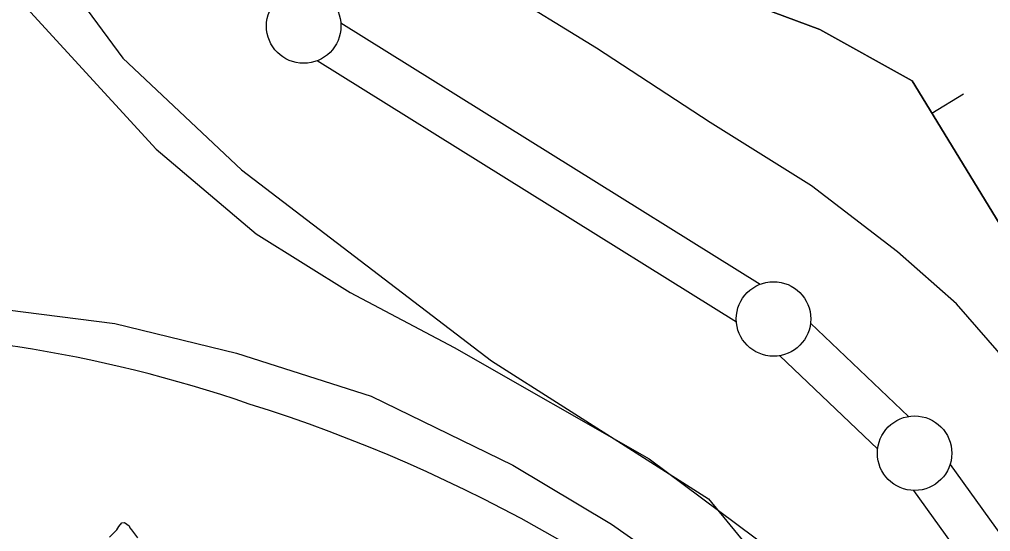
# Model space of a CAD drawing. Extents: x 3250478 to 3288318, y 788638 to 816472.
# Drawn here: x 3272727 to 3273378, y 795586 to 795929 of the extents above; entities that cross this region are included whole.
import ezdxf

# ---------------------------------------------------------------- set-up
doc = ezdxf.new("R2010")
doc.units = 0
for name, color, linetype in [('V-BORW-LINE', 7, 'Continuous'), ('V-LEVE-TOET', 7, 'Continuous'), ('V-ROAD-CNTR', 7, 'Continuous'), ('V-SURV-LINE', 7, 'Continuous'), ('V-TOPO-SHOR', 7, 'Continuous')]:
    doc.layers.add(name, color=color, linetype=linetype)

msp = doc.modelspace()

# ---------------------------------------------------------------- linework, layer by layer
at = {"layer": 'V-BORW-LINE'}
msp.add_line((3273338.85, 795866.57), (3273360.17, 795879.63), dxfattribs=at)
for points in [[(3274058.1, 795369.5), (3273966.67, 795351.46), (3273909.68, 795278.12), (3273963.71, 795181.21), (3274002.69, 795120.13), (3274005.98, 795033.06), (3273977.04, 795006.33), (3273893.22, 795117.04), (3273712.87, 795368.43), (3273545.57, 795560.87), (3273469.47, 795679.64), (3273384.06, 795792.78), (3273325.64, 795888.14), (3273263.67, 795922.69), (3273185.54, 795952.04)], [(3273185.54, 795952.04), (3273263.67, 795922.69), (3273325.64, 795888.14), (3273384.06, 795792.78), (3273469.47, 795679.64), (3273545.57, 795560.87), (3273712.87, 795368.43), (3273893.22, 795117.04), (3273977.04, 795006.33), (3274005.98, 795033.06), (3274002.69, 795120.13), (3273963.71, 795181.21), (3273909.68, 795278.12), (3273966.67, 795351.46), (3274058.1, 795369.5)]]:
    msp.add_lwpolyline(points, dxfattribs=at)
at = {"layer": 'V-LEVE-TOET'}
for points in [[(3274078.47, 794745.7), (3273972.44, 794889.72), (3273891.8, 795001.34), (3273792.97, 795143.72), (3273712.57, 795262.58), (3273605.59, 795406.16), (3273517.97, 795526.19), (3273433.69, 795640.97), (3273390.38, 795698.51), (3273355.4, 795738.47), (3273315.82, 795773.43), (3273258.29, 795817.86), (3273190.17, 795860.3), (3273113.87, 795910.24), (3273047.57, 795951.21)], [(3272726.9, 795942.72), (3272818.43, 795842.45), (3272885.62, 795785.55), (3272948.69, 795746.08), (3273018.39, 795709.22), (3273149.35, 795634.58), (3273243.25, 795564.42), (3273298.89, 795504.84), (3273348.83, 795449.9), (3273422.24, 795346.47), (3273551.3, 795154.68), (3273668.85, 794982.92), (3273767.62, 794831.42), (3273843.04, 794717.86), (3273896.79, 794628.4), (3273936.94, 794567.45), (3274008.75, 794472.49), (3274037.48, 794427.35)]]:
    msp.add_lwpolyline(points, dxfattribs=at)
at = {"layer": 'V-ROAD-CNTR'}
for centre, radius, start, end in [((3272591.55, 794831.58), 888.18, 70.98646, 91.65382), ((3272566.33, 794670.6), 1048.98, 47.80339, 72.54892)]:
    msp.add_arc(centre, radius, start, end, dxfattribs=at)
at = {"layer": 'V-SURV-LINE'}
for points in [[(3272942.39, 795927.17), (3273223.68, 795751.68)], [(3273207.79, 795726.24), (3272926.5, 795901.73)], [(3273257.5, 795725.47), (3273323.21, 795662.91)], [(3273302.54, 795641.17), (3273236.83, 795703.73)], [(3273351.19, 795630.8), (3273715.45, 795124.17)], [(3273691.1, 795106.65), (3273326.83, 795613.28)]]:
    msp.add_lwpolyline(points, dxfattribs=at)
for centre in [(3272917.49, 795925.03), (3273232.69, 795728.38), (3273327.35, 795638.26)]:
    msp.add_circle(centre, 25, dxfattribs=at)
at = {"layer": 'V-TOPO-SHOR'}
for points in [[(3272977.58, 796998.39), (3272800.91, 796764.45), (3272571.25, 796451.06), (3272549.16, 796402.5), (3272553.56, 796376.01), (3272588.86, 796309.77), (3272681.5, 796053.68), (3272734.46, 795987.44), (3272796.25, 795903.54), (3272875.7, 795828.46), (3273043.43, 795700.38), (3273189.09, 795607.62), (3273290.6, 795483.97), (3273352.39, 795413.32)], [(3272539.04, 795762.89), (3272567.73, 795749.63), (3272669.27, 795740.77), (3272790.68, 795725.29), (3272872.35, 795705.4), (3272962.85, 795676.67), (3273057.75, 795630.29), (3273123.97, 795590.53), (3273227.7, 795517.66), (3273300.52, 795449.2), (3273349.07, 795402.83)], [(3272787.13, 795581.86), (3272792.21, 795586.92), (3272793.51, 795589.03), (3272795.43, 795591.43), (3272797.28, 795591.67), (3272798.79, 795590.7), (3272800.28, 795589.43), (3272800.85, 795588.18), (3272802.04, 795586.91), (3272805.87, 795581.57)]]:
    msp.add_lwpolyline(points, dxfattribs=at)

doc.saveas('drawing.dxf')
